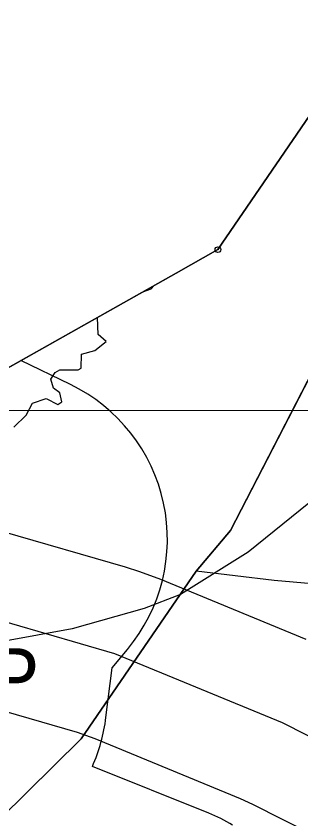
# Model space of a CAD drawing. Extents: x -706130 to -698555, y -971544 to -967260.
# Drawn here: x -705304.4 to -705254.7, y -969763.7 to -969623.5 of the extents above; entities that cross this region are included whole.
import ezdxf

# ---------------------------------------------------------------- set-up
doc = ezdxf.new("R2010")
doc.units = 0
for name, color, linetype in [('BPEJ hranice S', 7, 'Continuous'), ('BPEJ I-II trida ochrany S', 7, 'Continuous'), ('Hluková izofona', 7, 'Continuous'), ('Hranice řešeného území', 7, 'Continuous'), ('KN_Hranice obce', 7, 'Continuous'), ('KN_Hranice_katastrální území', 7, 'Continuous'), ('KN_Hranice_parcel', 7, 'Continuous'), ('KN_Polygon parcely', 7, 'Continuous'), ('KN_POZEMKY_2_ORNA PUDA', 7, 'Continuous'), ('KN_Značky bodu BP', 7, 'Continuous'), ('Koridor pro optimalizaci dráhy_N', 7, 'Continuous'), ('Koridor pro optimalizaci dráhy_N_ŠRAFY', 7, 'Continuous'), ('OP dráhy', 7, 'Continuous'), ('OP lesa 30 m', 7, 'Continuous'), ('Plochy zemědělské všeobecné CELEK S', 7, 'Continuous'), ('Povodi vodniho toku S', 7, 'Continuous'), ('Regulační bloky v krajině S', 7, 'Continuous'), ('Regulační kódy zastavěné S', 7, 'Continuous'), ('VPS dopravni infrastruktury_obrys N', 7, 'Continuous'), ('VPS dopravni infrastruktury_plochy N', 7, 'Continuous'), ('VÝŠKOPIS_vrstevnice zesílená', 7, 'Continuous'), ('Zábory hodnocené - koridory', 7, 'Continuous'), ('Záplavové území stanovene S', 7, 'Continuous')]:
    doc.layers.add(name, color=color, linetype=linetype)

msp = doc.modelspace()

# ---------------------------------------------------------------- linework, layer by layer
at = {"layer": 'BPEJ hranice S'}
for points in [[(-705251.79, -969638.75), (-705269.21, -969664.29), (-705276.5, -969668.4), (-705335.33, -969701.58), (-705339.12, -969675.9), (-705348.7, -969676.41), (-705349.24, -969672.22), (-705349.86, -969667.46), (-705364.95, -969671.85), (-705367.1, -969673.1), (-705370.6, -969675.13), (-705376.64, -969673.59), (-705386.26, -969671.13), (-705388.23, -969674.26), (-705394.65, -969684.47), (-705394.91, -969700.31), (-705409.21, -969708.55)], [(-705586.44, -969796.23), (-705575.06, -969793.24), (-705568.44, -969790.74), (-705556.85, -969786.36), (-705538.24, -969782.11), (-705498.75, -969776.61), (-705467.1, -969768.72), (-705442.11, -969765.48), (-705419.62, -969766.94), (-705382.17, -969769.38), (-705365.91, -969771.53), (-705338.33, -969775.18), (-705330.7, -969776.21), (-705326.88, -969776.72), (-705321.16, -969777.49), (-705320.73, -969777.07), (-705319.82, -969776.16), (-705307.2, -969763.69), (-705293.03, -969749.68), (-705272.98, -969720.4), (-705267.02, -969713.35), (-705242.1, -969664.93)], [(-705247.5, -969723.11), (-705259.43, -969722.03), (-705272.98, -969720.4), (-705267.02, -969713.35), (-705242.1, -969664.93)]]:
    msp.add_lwpolyline(points, dxfattribs=at)
at = {"layer": 'BPEJ I-II trida ochrany S'}
for p, q in [((-705242.1, -969664.93), (-705267.02, -969713.35)), ((-705267.02, -969713.35), (-705272.98, -969720.4))]:
    msp.add_line(p, q, dxfattribs=at)
msp.add_lwpolyline([(-705272.98, -969720.4), (-705293.03, -969749.68), (-705307.2, -969763.69)], dxfattribs=at)
at = {"layer": 'Hluková izofona'}
for points in [[(-705318.86, -969692.29), (-705159.16, -969692.4), (-705050.87, -969693.14), (-704976.92, -969693.51), (-704902.17, -969694.65)], [(-704546.79, -969808.01), (-704962.75, -969869.03), (-704984.12, -969870.86), (-705001.47, -969871.39), (-705018.86, -969870.13), (-705039.22, -969866.54), (-705060.22, -969861.63), (-705075.3, -969856.13), (-705091.88, -969848.69), (-705104.2, -969842.31), (-705113.78, -969835.29), (-705193.53, -969783.18), (-705223.8, -969764.24), (-705257.95, -969746.91), (-705287.17, -969734.84), (-705311.18, -969727.86), (-705327, -969723.52), (-705345.44, -969719.99), (-705365.2, -969717.58), (-705383.05, -969716.85), (-705397.43, -969716.42), (-705415.25, -969716.65), (-705416.11, -969716.72)]]:
    msp.add_lwpolyline(points, dxfattribs=at)
at = {"layer": 'Hranice řešeného území'}
msp.add_lwpolyline([(-705409.21, -969708.55), (-705394.91, -969700.31), (-705394.65, -969684.47), (-705388.23, -969674.26), (-705386.26, -969671.13), (-705376.64, -969673.59), (-705370.6, -969675.13), (-705367.1, -969673.1), (-705364.95, -969671.85), (-705349.86, -969667.46), (-705349.24, -969672.22), (-705348.7, -969676.41), (-705339.12, -969675.9), (-705335.33, -969701.58), (-705276.5, -969668.4), (-705269.21, -969664.29), (-705251.79, -969638.75)], dxfattribs=at)
at = {"layer": 'KN_Hranice obce'}
msp.add_lwpolyline([(-705251.79, -969638.75), (-705269.21, -969664.29), (-705276.5, -969668.4), (-705335.33, -969701.58), (-705339.12, -969675.9), (-705348.7, -969676.41), (-705349.24, -969672.22), (-705349.86, -969667.46), (-705364.95, -969671.85), (-705367.1, -969673.1), (-705370.6, -969675.13), (-705376.64, -969673.59), (-705386.26, -969671.13), (-705388.23, -969674.26), (-705394.65, -969684.47), (-705394.91, -969700.31), (-705409.21, -969708.55)], dxfattribs=at)
at = {"layer": 'KN_Hranice_katastrální území'}
msp.add_lwpolyline([(-705251.79, -969638.75), (-705269.21, -969664.29), (-705276.5, -969668.4), (-705335.33, -969701.58), (-705339.12, -969675.9), (-705348.7, -969676.41), (-705349.24, -969672.22), (-705349.86, -969667.46), (-705364.95, -969671.85), (-705367.1, -969673.1), (-705370.6, -969675.13), (-705376.64, -969673.59), (-705386.26, -969671.13), (-705388.23, -969674.26), (-705394.65, -969684.47), (-705394.91, -969700.31), (-705409.21, -969708.55)], dxfattribs=at)
at = {"layer": 'KN_Hranice_parcel'}
msp.add_line((-705276.5, -969668.4), (-705335.33, -969701.58), dxfattribs=at)
msp.add_lwpolyline([(-705236.53, -969605.31), (-705251.79, -969638.75), (-705269.21, -969664.29), (-705276.5, -969668.4)], dxfattribs=at)
at = {"layer": 'KN_Polygon parcely'}
msp.add_lwpolyline([(-705251.79, -969638.75), (-705269.21, -969664.29), (-705276.5, -969668.4), (-705335.33, -969701.58), (-705308, -969714.84), (-705315.16, -969723.4), (-705312.75, -969724.86), (-705314.66, -969742.75), (-705319.08, -969752.36), (-705304.56, -969766.21), (-705285.82, -969774.02), (-705252.67, -969790.41)], dxfattribs=at)
at = {"layer": 'KN_POZEMKY_2_ORNA PUDA'}
for p, q in [((-705269.21, -969664.29), (-705251.79, -969638.75)), ((-705276.5, -969668.4), (-705269.21, -969664.29)), ((-705335.33, -969701.58), (-705276.5, -969668.4))]:
    msp.add_line(p, q, dxfattribs=at)
at = {"layer": 'KN_Značky bodu BP'}
for radius in [0.5, 0.0303]:
    msp.add_circle((-705269.21, -969664.29), radius, dxfattribs=at)
at = {"layer": 'Koridor pro optimalizaci dráhy_N'}
msp.add_lwpolyline([(-705583.95, -969757.96), (-705560.72, -969754.75), (-705459.68, -969737.65), (-705442.72, -969734.97), (-705429.3, -969732.86), (-705426.89, -969732.57), (-705416.62, -969732.06), (-705398.3, -969731.52), (-705396.91, -969731.44), (-705383.74, -969731.84), (-705383.43, -969731.85), (-705367.63, -969732.49), (-705365.2, -969732.69), (-705348.77, -969734.7), (-705346.76, -969735.01), (-705331.55, -969737.92), (-705329.26, -969738.45), (-705315.48, -969742.23), (-705315.03, -969742.36), (-705293.71, -969748.56), (-705290.63, -969749.64), (-705265.3, -969760.1), (-705263.17, -969761.08), (-705232.39, -969776.7)], dxfattribs=at)
at = {"layer": 'Koridor pro optimalizaci dráhy_N_ŠRAFY'}
msp.add_lwpolyline([(-705583.95, -969757.96), (-705560.72, -969754.75), (-705459.68, -969737.65), (-705442.72, -969734.97), (-705429.3, -969732.86), (-705426.89, -969732.57), (-705416.62, -969732.06), (-705398.3, -969731.52), (-705396.91, -969731.44), (-705383.74, -969731.84), (-705383.43, -969731.85), (-705367.63, -969732.49), (-705365.2, -969732.69), (-705348.77, -969734.7), (-705346.76, -969735.01), (-705331.55, -969737.92), (-705329.26, -969738.45), (-705315.48, -969742.23), (-705315.03, -969742.36), (-705293.71, -969748.56), (-705290.63, -969749.64), (-705265.3, -969760.1), (-705263.17, -969761.08), (-705232.39, -969776.7)], dxfattribs=at)
at = {"layer": 'OP dráhy'}
msp.add_lwpolyline([(-705253.85, -969732.37), (-705279.18, -969721.91), (-705282.8, -969720.55), (-705285.33, -969719.75), (-705306.65, -969713.55), (-705307.56, -969713.29), (-705321.34, -969709.52), (-705321.66, -969709.43), (-705325.48, -969708.54), (-705325.91, -969708.46), (-705341.12, -969705.55), (-705344.57, -969704.99), (-705345.13, -969704.92), (-705361.57, -969702.91), (-705364.92, -969702.6), (-705366.42, -969702.52), (-705382.21, -969701.88), (-705382.83, -969701.85), (-705396.01, -969701.46), (-705396.88, -969701.44)], dxfattribs=at)
at = {"layer": 'OP lesa 30 m'}
msp.add_line((-705270.81, -969762.69), (-705291.08, -969754.51), dxfattribs=at)
for points in [[(-705294.9, -969687.85), (-705303.55, -969683.66)], [(-705288.72, -969745.96), (-705287.66, -969737.29), (-705284.99, -969734.09)]]:
    msp.add_lwpolyline(points, dxfattribs=at)
for centre, start, end in [((-705308, -969714.84), 320.0893, 64.1182), ((-705318.5, -969742.33), 336.0409, 353.0565), ((-705282.03, -969790.51), 59.1622, 68.0412)]:
    msp.add_arc(centre, 30, start, end, dxfattribs=at)
at = {"layer": 'Plochy zemědělské všeobecné CELEK S'}
for p, q in [((-705251.79, -969638.75), (-705269.21, -969664.29)), ((-705269.21, -969664.29), (-705276.5, -969668.4)), ((-705276.5, -969668.4), (-705335.33, -969701.58))]:
    msp.add_line(p, q, dxfattribs=at)
at = {"layer": 'Povodi vodniho toku S'}
msp.add_lwpolyline([(-705251.79, -969638.75), (-705269.21, -969664.29), (-705276.5, -969668.4), (-705335.33, -969701.58), (-705339.12, -969675.9), (-705348.7, -969676.41), (-705349.24, -969672.22), (-705349.86, -969667.46), (-705364.95, -969671.85), (-705367.1, -969673.1), (-705370.6, -969675.13), (-705376.64, -969673.59), (-705386.26, -969671.13), (-705388.23, -969674.26), (-705394.65, -969684.47), (-705394.91, -969700.31), (-705409.21, -969708.55)], dxfattribs=at)
at = {"layer": 'Regulační bloky v krajině S'}
for p, q in [((-705251.79, -969638.75), (-705269.21, -969664.29)), ((-705269.21, -969664.29), (-705276.5, -969668.4)), ((-705276.5, -969668.4), (-705335.33, -969701.58))]:
    msp.add_line(p, q, dxfattribs=at)
at = {"layer": 'VPS dopravni infrastruktury_obrys N'}
msp.add_lwpolyline([(-705583.95, -969757.96), (-705560.72, -969754.75), (-705459.68, -969737.65), (-705442.72, -969734.97), (-705429.3, -969732.86), (-705426.89, -969732.57), (-705416.62, -969732.06), (-705398.3, -969731.52), (-705396.91, -969731.44), (-705383.74, -969731.84), (-705383.43, -969731.85), (-705367.63, -969732.49), (-705365.2, -969732.69), (-705348.77, -969734.7), (-705346.76, -969735.01), (-705331.55, -969737.92), (-705329.26, -969738.45), (-705315.48, -969742.23), (-705315.03, -969742.36), (-705293.71, -969748.56), (-705290.63, -969749.64), (-705265.3, -969760.1), (-705263.17, -969761.08), (-705232.39, -969776.7)], dxfattribs=at)
at = {"layer": 'VPS dopravni infrastruktury_plochy N'}
msp.add_lwpolyline([(-705583.95, -969757.96), (-705560.72, -969754.75), (-705459.68, -969737.65), (-705442.72, -969734.97), (-705429.3, -969732.86), (-705426.89, -969732.57), (-705416.62, -969732.06), (-705398.3, -969731.52), (-705396.91, -969731.44), (-705383.74, -969731.84), (-705383.43, -969731.85), (-705367.63, -969732.49), (-705365.2, -969732.69), (-705348.77, -969734.7), (-705346.76, -969735.01), (-705331.55, -969737.92), (-705329.26, -969738.45), (-705315.48, -969742.23), (-705315.03, -969742.36), (-705293.71, -969748.56), (-705290.63, -969749.64), (-705265.3, -969760.1), (-705263.17, -969761.08), (-705232.39, -969776.7)], dxfattribs=at)
at = {"layer": 'VÝŠKOPIS_vrstevnice zesílená'}
msp.add_lwpolyline([(-705136.5, -969608.39), (-705141.36, -969596.59), (-705155.07, -969595.68), (-705177.91, -969595.68), (-705194.66, -969595.07), (-705195.43, -969606.39), (-705200.56, -969633.5), (-705203.56, -969642.49), (-705211.12, -969659.03), (-705223.25, -969676.44), (-705239.8, -969695.56), (-705253.35, -969708.54), (-705263.91, -969717.1), (-705275.75, -969724.52), (-705282.03, -969726.95), (-705294.58, -969730.51), (-705313.41, -969733.94), (-705380.18, -969741.64), (-705398.16, -969745.07), (-705422.42, -969750.91), (-705440.46, -969755.94)], dxfattribs=at)
at = {"layer": 'Zábory hodnocené - koridory'}
msp.add_lwpolyline([(-705583.95, -969757.96), (-705560.72, -969754.75), (-705459.68, -969737.65), (-705442.72, -969734.97), (-705429.3, -969732.86), (-705426.89, -969732.57), (-705416.62, -969732.06), (-705398.3, -969731.52), (-705396.91, -969731.44), (-705383.74, -969731.84), (-705383.43, -969731.85), (-705367.63, -969732.49), (-705365.2, -969732.69), (-705348.77, -969734.7), (-705346.76, -969735.01), (-705331.55, -969737.92), (-705329.26, -969738.45), (-705315.48, -969742.23), (-705315.03, -969742.36), (-705293.71, -969748.56), (-705290.63, -969749.64), (-705265.3, -969760.1), (-705263.17, -969761.08), (-705232.39, -969776.7)], dxfattribs=at)
at = {"layer": 'Záplavové území stanovene S'}
for points in [[(-705282.18, -969671.6), (-705282.11, -969671.62), (-705280.85, -969671.12), (-705280.4, -969670.6)], [(-705304.75, -969695.28), (-705302.62, -969693.19), (-705301.5, -969691.12), (-705299.12, -969690.28), (-705297.12, -969691.34), (-705296.38, -969690.88), (-705296.77, -969689.27), (-705297.88, -969688.48), (-705298.34, -969686.91), (-705297.59, -969685.73), (-705296.75, -969685.25), (-705293.55, -969685.3), (-705293.03, -969684.97), (-705292.98, -969682.52), (-705290.65, -969681.9), (-705288.67, -969680.33), (-705290.05, -969679.12), (-705290.2, -969676.12)]]:
    msp.add_lwpolyline(points, dxfattribs=at)

# ---------------------------------------------------------------- texts
at = {"layer": 'Regulační kódy zastavěné S'}
msp.add_text('PP', height=10, dxfattribs=at).set_placement((-705318.17, -969743.89))

doc.saveas('drawing.dxf')
